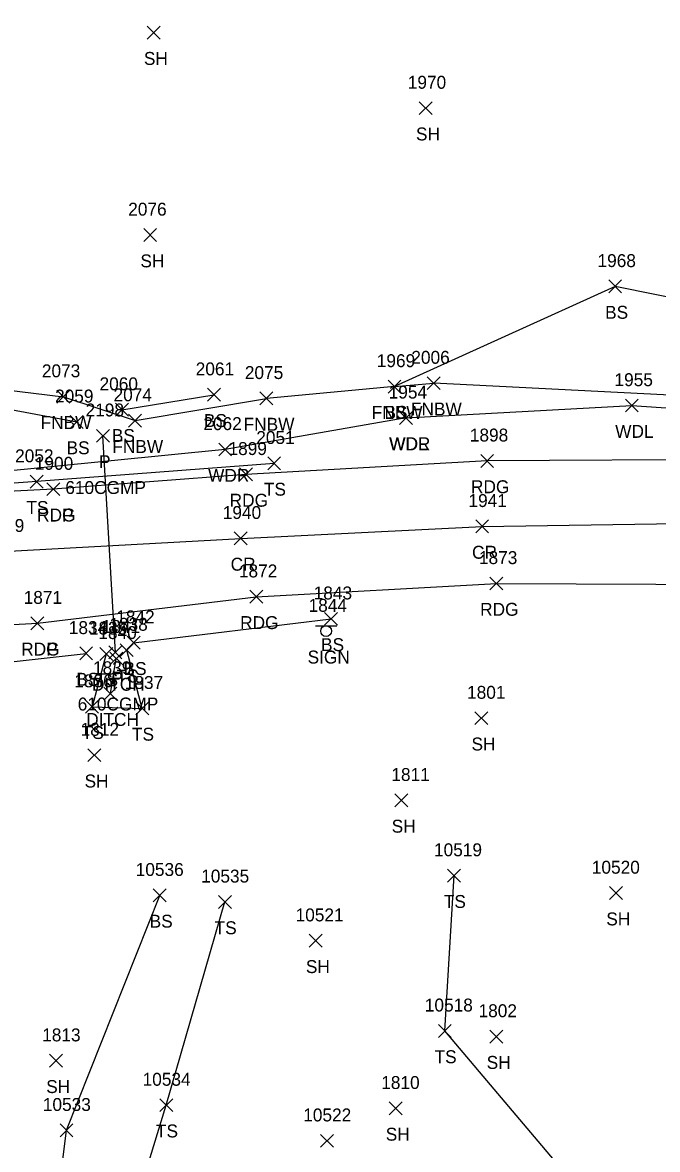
# Model space of a CAD drawing. Extents: x 1482574 to 1485769, y 580696 to 595649.
# Drawn here: x 1485016 to 1485114.3, y 582696.2 to 582870.6 of the extents above; entities that cross this region are included whole.
import ezdxf

# ---------------------------------------------------------------- set-up
doc = ezdxf.new("R2010")
doc.units = 0
for name, color, linetype in [('D_A', 7, 'Continuous'), ('D_C', 7, 'Continuous'), ('D_I', 7, 'Continuous'), ('D_TIC', 7, 'Continuous'), ('DCP', 7, 'Continuous'), ('DD', 7, 'Continuous'), ('L_A', 7, 'Continuous'), ('L_I', 7, 'Continuous'), ('L_TIC', 7, 'Continuous'), ('LAWA', 7, 'Continuous'), ('LELB', 7, 'Continuous'), ('LFNC', 7, 'Continuous'), ('P_A', 7, 'Continuous'), ('P_I', 7, 'Continuous'), ('P_TIC', 7, 'Continuous'), ('PET', 7, 'Continuous'), ('PEU', 7, 'Continuous'), ('PRC', 7, 'Continuous'), ('S_A', 7, 'Continuous'), ('S_I', 7, 'Continuous'), ('SSGN', 7, 'Continuous')]:
    doc.layers.add(name, color=color, linetype=linetype)

msp = doc.modelspace()

# ---------------------------------------------------------------- linework, layer by layer
at = {"layer": 'D_TIC'}
for points in [[(1485027.45, 582805.61), (1485029.45, 582807.61)], [(1485029.45, 582805.61), (1485027.45, 582807.61)], [(1485029.38, 582772.1), (1485031.38, 582774.1)], [(1485031.38, 582772.1), (1485029.38, 582774.1)], [(1485029.52, 582771.16), (1485031.52, 582773.15)], [(1485031.52, 582771.16), (1485029.52, 582773.15)], [(1485028.61, 582765.71), (1485030.61, 582767.71)], [(1485030.61, 582765.71), (1485028.61, 582767.71)]]:
    msp.add_lwpolyline(points, dxfattribs=at)
at = {"layer": 'DCP'}
msp.add_lwpolyline([(1485030.38, 582773.1), (1485028.45, 582806.61)], dxfattribs=at)
at = {"layer": 'DD'}
msp.add_lwpolyline([(1485029.61, 582766.71), (1485030.52, 582772.16)], dxfattribs=at)
at = {"layer": 'L_TIC'}
for points in [[(1485035.3, 582868.02), (1485037.3, 582870.02)], [(1485037.3, 582868.02), (1485035.3, 582870.02)], [(1485077.43, 582856.34), (1485079.43, 582858.33)], [(1485079.43, 582856.34), (1485077.43, 582858.33)], [(1485034.76, 582836.69), (1485036.76, 582838.69)], [(1485036.76, 582836.69), (1485034.76, 582838.69)], [(1485106.77, 582828.73), (1485108.77, 582830.73)], [(1485108.77, 582828.73), (1485106.77, 582830.73)], [(1485072.6, 582813.24), (1485074.6, 582815.24)], [(1485074.6, 582813.24), (1485072.6, 582815.24)], [(1485072.6, 582813.24), (1485074.6, 582815.24)], [(1485074.6, 582813.24), (1485072.6, 582815.24)], [(1485072.6, 582813.24), (1485074.6, 582815.24)], [(1485074.6, 582813.24), (1485072.6, 582815.24)], [(1485078.67, 582813.76), (1485080.67, 582815.76)], [(1485080.67, 582813.76), (1485078.67, 582815.76)], [(1485078.67, 582813.76), (1485080.67, 582815.76)], [(1485080.67, 582813.76), (1485078.67, 582815.76)], [(1485021.33, 582811.67), (1485023.33, 582813.67)], [(1485023.33, 582811.67), (1485021.33, 582813.67)], [(1485044.63, 582811.97), (1485046.63, 582813.97)], [(1485046.63, 582811.97), (1485044.63, 582813.97)], [(1485052.76, 582811.4), (1485054.76, 582813.4)], [(1485054.76, 582811.4), (1485052.76, 582813.4)], [(1485052.76, 582811.4), (1485054.76, 582813.4)], [(1485054.76, 582811.4), (1485052.76, 582813.4)], [(1485109.35, 582810.3), (1485111.35, 582812.3)], [(1485111.35, 582810.3), (1485109.35, 582812.3)], [(1485030.39, 582809.66), (1485032.39, 582811.66)], [(1485032.39, 582809.66), (1485030.39, 582811.66)], [(1485032.43, 582807.96), (1485034.43, 582809.96)], [(1485034.43, 582807.96), (1485032.43, 582809.96)], [(1485074.39, 582808.38), (1485076.39, 582810.38)], [(1485076.39, 582808.38), (1485074.39, 582810.38)], [(1485074.39, 582808.38), (1485076.39, 582810.38)], [(1485076.39, 582808.38), (1485074.39, 582810.38)], [(1485023.38, 582807.77), (1485025.38, 582809.76)], [(1485025.38, 582807.77), (1485023.38, 582809.76)], [(1485046.37, 582803.5), (1485048.37, 582805.5)], [(1485048.37, 582803.5), (1485046.37, 582805.5)], [(1485046.37, 582803.5), (1485048.37, 582805.5)], [(1485048.37, 582803.5), (1485046.37, 582805.5)], [(1485053.96, 582801.36), (1485055.96, 582803.35)], [(1485055.96, 582801.36), (1485053.96, 582803.35)], [(1485017.19, 582798.52), (1485019.19, 582800.52)], [(1485019.19, 582798.52), (1485017.19, 582800.52)], [(1485062.77, 582777.29), (1485064.77, 582779.29)], [(1485064.77, 582777.29), (1485062.77, 582779.29)], [(1485032.2, 582773.59), (1485034.2, 582775.59)], [(1485034.2, 582773.59), (1485032.2, 582775.59)], [(1485024.85, 582771.93), (1485026.85, 582773.93)], [(1485026.85, 582771.93), (1485024.85, 582773.93)], [(1485027.96, 582771.85), (1485029.96, 582773.85)], [(1485029.96, 582771.85), (1485027.96, 582773.85)], [(1485031.14, 582772.44), (1485033.14, 582774.44)], [(1485033.14, 582772.44), (1485031.14, 582774.44)], [(1485025.76, 582763.69), (1485027.76, 582765.69)], [(1485027.76, 582763.69), (1485025.76, 582765.69)], [(1485033.53, 582763.43), (1485035.53, 582765.42)], [(1485035.53, 582763.43), (1485033.53, 582765.42)], [(1485086.03, 582761.91), (1485088.03, 582763.91)], [(1485088.03, 582761.91), (1485086.03, 582763.91)], [(1485026.11, 582756.18), (1485028.11, 582758.18)], [(1485028.11, 582756.18), (1485026.11, 582758.18)], [(1485073.67, 582749.19), (1485075.67, 582751.19)], [(1485075.67, 582749.19), (1485073.67, 582751.19)], [(1485081.82, 582737.54), (1485083.82, 582739.54)], [(1485083.82, 582737.54), (1485081.82, 582739.54)], [(1485106.91, 582734.84), (1485108.91, 582736.84)], [(1485108.91, 582734.84), (1485106.91, 582736.84)], [(1485036.24, 582734.49), (1485038.24, 582736.49)], [(1485038.24, 582734.49), (1485036.24, 582736.49)], [(1485046.33, 582733.47), (1485048.33, 582735.47)], [(1485048.33, 582733.47), (1485046.33, 582735.47)], [(1485060.38, 582727.46), (1485062.38, 582729.46)], [(1485062.38, 582727.46), (1485060.38, 582729.46)], [(1485080.39, 582713.51), (1485082.39, 582715.51)], [(1485082.39, 582713.51), (1485080.39, 582715.51)], [(1485088.38, 582712.63), (1485090.38, 582714.63)], [(1485090.38, 582712.63), (1485088.38, 582714.63)], [(1485020.17, 582708.89), (1485022.17, 582710.89)], [(1485022.17, 582708.89), (1485020.17, 582710.89)], [(1485037.26, 582702.02), (1485039.26, 582704.02)], [(1485039.26, 582702.02), (1485037.26, 582704.02)], [(1485072.76, 582701.52), (1485074.76, 582703.52)], [(1485074.76, 582701.52), (1485072.76, 582703.52)], [(1485021.81, 582698.12), (1485023.81, 582700.12)], [(1485023.81, 582698.12), (1485021.81, 582700.12)], [(1485062.13, 582696.5), (1485064.13, 582698.5)], [(1485064.13, 582696.5), (1485062.13, 582698.5)]]:
    msp.add_lwpolyline(points, dxfattribs=at)
at = {"layer": 'LAWA'}
for points in [[(1485075.39, 582809.38), (1485110.35, 582811.3), (1485146.75, 582808.85), (1485183.43, 582808.82), (1485218.79, 582804.79), (1485255.78, 582803.08), (1485292.16, 582801.12), (1485330.42, 582801.88)], [(1485075.39, 582809.38), (1485047.37, 582804.5)], [(1485047.37, 582804.5), (1485011.48, 582800.91), (1484975.96, 582798.5), (1484965.81, 582806.28)]]:
    msp.add_lwpolyline(points, dxfattribs=at)
at = {"layer": 'LELB'}
for points in [[(1485329.37, 582819.73), (1485295.3, 582822.06), (1485260.25, 582812.32), (1485223.3, 582824.03), (1485182.19, 582825.55), (1485145.38, 582822.16), (1485107.77, 582829.73), (1485073.6, 582814.24)], [(1484929.72, 582800.96), (1484969.53, 582810.76), (1485001.42, 582813.08), (1485024.38, 582808.76)], [(1485031.39, 582810.66), (1485045.63, 582812.97)], [(1485054.96, 582802.35), (1485018.19, 582799.52), (1484981.42, 582796.87), (1484944.91, 582794.91), (1484935.73, 582794.31)], [(1485033.2, 582774.59), (1485063.77, 582778.29)], [(1485028.96, 582772.85), (1485026.76, 582764.69), (1485034.53, 582764.43), (1485032.14, 582773.44)], [(1485085.31, 582518.26), (1485063.77, 582549.84), (1485052.23, 582564.77), (1485030.99, 582593.06), (1485004.46, 582631.35), (1484973.55, 582672.67), (1484941.27, 582711.9), (1484936.52, 582741.2), (1484953.28, 582769.41), (1484998.79, 582769.93), (1485025.85, 582772.93)], [(1485212.98, 582682.58), (1485184.99, 582668.92), (1485144.53, 582654.46), (1485101.78, 582690.44), (1485081.39, 582714.51), (1485082.82, 582738.54)], [(1485224.74, 582639.78), (1485196.88, 582609.06), (1485143.67, 582605.47), (1485103.56, 582642.01), (1485078.62, 582649.11), (1485033.42, 582663.39), (1485020.51, 582680.76), (1485022.81, 582699.12), (1485037.24, 582735.49)], [(1485196.26, 582557.35), (1485170.58, 582541.88), (1485146.09, 582541.96), (1485091.26, 582599.09), (1485067.83, 582605.59), (1485054.19, 582632.75), (1485033.42, 582663.39), (1485031.39, 582680.59), (1485038.26, 582703.02), (1485047.33, 582734.47)]]:
    msp.add_lwpolyline(points, dxfattribs=at)
at = {"layer": 'LFNC'}
for points in [[(1485444.75, 582880.86), (1485445.39, 582846.22), (1485446.94, 582814.23), (1485447.63, 582798.73), (1485410.11, 582801.55), (1485371.33, 582804.04), (1485332.31, 582804.55), (1485297.48, 582804.12), (1485260.22, 582807.56), (1485224.34, 582807.64), (1485190.99, 582809.68), (1485155.77, 582811.06), (1485118.32, 582812.79), (1485079.67, 582814.76)], [(1484958.52, 582860.76), (1484968.5, 582814.28), (1485001.17, 582815.23), (1485022.33, 582812.67), (1485033.43, 582808.96), (1485053.76, 582812.4)], [(1485073.6, 582814.24), (1485053.76, 582812.4)], [(1485073.6, 582814.24), (1485079.67, 582814.76)]]:
    msp.add_lwpolyline(points, dxfattribs=at)
at = {"layer": 'P_TIC'}
for points in [[(1485086.95, 582801.73), (1485088.95, 582803.73)], [(1485088.95, 582801.73), (1485086.95, 582803.73)], [(1485049.59, 582799.64), (1485051.59, 582801.64)], [(1485051.59, 582799.64), (1485049.59, 582801.64)], [(1485019.76, 582797.35), (1485021.76, 582799.35)], [(1485021.76, 582797.35), (1485019.76, 582799.35)], [(1485019.76, 582797.35), (1485021.76, 582799.35)], [(1485021.76, 582797.35), (1485019.76, 582799.35)], [(1485086.17, 582791.59), (1485088.17, 582793.59)], [(1485088.17, 582791.59), (1485086.17, 582793.59)], [(1485048.78, 582789.74), (1485050.78, 582791.74)], [(1485050.78, 582789.74), (1485048.78, 582791.74)], [(1485088.37, 582782.76), (1485090.37, 582784.76)], [(1485090.37, 582782.76), (1485088.37, 582784.76)], [(1485051.2, 582780.7), (1485053.2, 582782.7)], [(1485053.2, 582780.7), (1485051.2, 582782.7)], [(1485017.3, 582776.6), (1485019.3, 582778.6)], [(1485019.3, 582776.6), (1485017.3, 582778.6)], [(1485017.3, 582776.6), (1485019.3, 582778.6)], [(1485019.3, 582776.6), (1485017.3, 582778.6)]]:
    msp.add_lwpolyline(points, dxfattribs=at)
at = {"layer": 'PET'}
for points in [[(1485020.76, 582798.35), (1484983.79, 582796.45), (1484947.43, 582794.05), (1484909.45, 582789.54), (1484886.56, 582787.25), (1484855.2, 582789.74), (1484821.26, 582801.82), (1484788.17, 582809.34)], [(1485094.13, 582501.71), (1485072.48, 582528.26), (1485049.9, 582557.04), (1485027.88, 582584.88), (1485004.89, 582614.03), (1484982.79, 582642.7), (1484959.77, 582672.37), (1484936.56, 582701.17), (1484925.33, 582718.24), (1484917.44, 582737.08), (1484915.91, 582746.65), (1484920.97, 582762.27), (1484930.57, 582771.02), (1484966.22, 582774.33), (1485007.94, 582777.05), (1485018.3, 582777.6)]]:
    msp.add_lwpolyline(points, dxfattribs=at)
at = {"layer": 'PEU'}
for points in [[(1485531.28, 582787.96), (1485495.65, 582789.28), (1485458.89, 582790.65), (1485422.36, 582792.38), (1485386.02, 582794.17), (1485349.57, 582796.05), (1485312.65, 582797.3), (1485275.33, 582798.44), (1485238.32, 582800.06), (1485201.72, 582801.6), (1485164.43, 582802.34), (1485126.62, 582802.94), (1485087.95, 582802.73), (1485050.59, 582800.64), (1485020.76, 582798.35)], [(1485018.3, 582777.6), (1485052.2, 582781.7), (1485089.37, 582783.76), (1485126.42, 582783.6), (1485162.71, 582782.66), (1485198.5, 582781.38), (1485234.38, 582780.55), (1485272.35, 582779.26), (1485309.37, 582777.97), (1485344.98, 582776.95), (1485382.23, 582774.94), (1485419.2, 582772.87), (1485456.31, 582771.9), (1485493.57, 582770.65), (1485529.76, 582768.73)]]:
    msp.add_lwpolyline(points, dxfattribs=at)
at = {"layer": 'PRC'}
msp.add_lwpolyline([(1484877.81, 582769.15), (1484904.87, 582776.15), (1484940.53, 582783.33), (1484976.16, 582785.88), (1485013.02, 582788.73), (1485049.78, 582790.74), (1485087.17, 582792.59), (1485124.29, 582793.12), (1485161.85, 582792.55), (1485199.37, 582792.01), (1485237.21, 582790.32), (1485276.4, 582789.73), (1485314.01, 582787.97), (1485351.61, 582786.54), (1485389.46, 582784.69), (1485427.82, 582782.64), (1485465.75, 582781.68), (1485504.6, 582780.33), (1485530.49, 582779.29)], dxfattribs=at)
at = {"layer": 'SSGN'}
for p, q in [((1485061.35, 582777.22), (1485064.68, 582777.22)), ((1485063, 582776.39), (1485063, 582776.39))]:
    msp.add_line(p, q, dxfattribs=at)
msp.add_circle((1485063, 582776.39), 0.833, dxfattribs=at)

# ---------------------------------------------------------------- texts
at = {"layer": 'D_A'}
for s, p in [('P', (1485027.83, 582801.61)), ('P', (1485029.75, 582768.1)), ('DITCH', (1485026.75, 582767.16)), ('DITCH', (1485025.85, 582761.71))]:
    msp.add_text(s, height=2, dxfattribs=at).set_placement(p)
at = {"layer": 'D_C'}
for p in [(1485022.62, 582797.61), (1485024.54, 582764.1)]:
    msp.add_text('610CGMP', height=2, dxfattribs=at).set_placement(p)
at = {"layer": 'D_I'}
for s, p in [('2198', (1485025.76, 582809.61)), ('1840', (1485027.74, 582775.16)), ('1841', (1485028.25, 582776.1)), ('1839', (1485026.91, 582769.71))]:
    msp.add_text(s, height=2, dxfattribs=at).set_placement(p)
at = {"layer": 'L_A'}
for s, p in [('SH', (1485034.79, 582864.02)), ('SH', (1485076.92, 582852.33)), ('SH', (1485034.25, 582832.69)), ('BS', (1485106.21, 582824.73)), ('FNBW', (1485076.14, 582809.76)), ('FNBW', (1485076.14, 582809.76)), ('BS', (1485044.07, 582807.97)), ('FNBW', (1485070.07, 582809.24)), ('FNBW', (1485070.07, 582809.24)), ('BS', (1485072.04, 582809.24)), ('FNBW', (1485018.8, 582807.67)), ('FNBW', (1485050.23, 582807.4)), ('FNBW', (1485050.23, 582807.4)), ('WDL', (1485107.77, 582806.3)), ('BS', (1485029.83, 582805.66)), ('BS', (1485022.82, 582803.76)), ('FNBW', (1485029.9, 582803.96)), ('WDR', (1485072.75, 582804.38)), ('WDL', (1485072.8, 582804.38)), ('WDR', (1485044.73, 582799.5)), ('WDR', (1485044.73, 582799.5)), ('TS', (1485053.37, 582797.35)), ('TS', (1485016.6, 582794.52)), ('BS', (1485062.22, 582773.29)), ('BS', (1485031.64, 582769.59)), ('BS', (1485024.29, 582767.93)), ('TS', (1485027.37, 582767.85)), ('TS', (1485030.54, 582768.44)), ('TS', (1485025.17, 582759.69)), ('TS', (1485032.94, 582759.43)), ('SH', (1485085.52, 582757.91)), ('SH', (1485025.6, 582752.18)), ('SH', (1485073.16, 582745.19)), ('TS', (1485081.23, 582733.54)), ('BS', (1485035.68, 582730.49)), ('TS', (1485045.74, 582729.47)), ('SH', (1485106.39, 582730.84)), ('SH', (1485059.87, 582723.46)), ('TS', (1485079.8, 582709.51)), ('SH', (1485087.87, 582708.63)), ('SH', (1485019.66, 582704.89)), ('TS', (1485036.66, 582698.02)), ('SH', (1485072.24, 582697.52))]:
    msp.add_text(s, height=2, dxfattribs=at).set_placement(p)
at = {"layer": 'L_I'}
for s, p in [('1970', (1485075.65, 582860.33)), ('2076', (1485032.36, 582840.69)), ('1968', (1485105.03, 582832.73)), ('1969', (1485070.85, 582817.24)), ('1969', (1485070.85, 582817.24)), ('1969', (1485070.85, 582817.24)), ('2006', (1485076.2, 582817.76)), ('2006', (1485076.2, 582817.76)), ('2073', (1485018.99, 582815.67)), ('2061', (1485042.81, 582815.97)), ('2075', (1485050.42, 582815.4)), ('2075', (1485050.42, 582815.4)), ('2060', (1485027.92, 582813.66)), ('1955', (1485107.66, 582814.3)), ('2059', (1485021.03, 582811.77)), ('2074', (1485030.09, 582811.96)), ('1954', (1485072.69, 582812.38)), ('1954', (1485072.69, 582812.38)), ('2062', (1485043.99, 582807.5)), ('2062', (1485043.99, 582807.5)), ('2051', (1485052.19, 582805.35)), ('2052', (1485014.85, 582802.52)), ('1843', (1485061.08, 582781.29)), ('1842', (1485030.51, 582777.59)), ('1834', (1485023.16, 582775.93)), ('1835', (1485026.27, 582775.85)), ('1838', (1485029.44, 582776.44)), ('1836', (1485024.01, 582767.69)), ('1837', (1485031.83, 582767.43)), ('1801', (1485084.83, 582765.91)), ('1812', (1485024.98, 582760.18)), ('1811', (1485073.11, 582753.19)), ('10519', (1485079.71, 582741.54)), ('10536', (1485033.52, 582738.49)), ('10520', (1485104.15, 582738.84)), ('10535', (1485043.66, 582737.47)), ('10521', (1485058.28, 582731.46)), ('10518', (1485078.29, 582717.51)), ('1802', (1485086.61, 582716.63)), ('1813', (1485019.04, 582712.89)), ('10534', (1485034.59, 582706.02)), ('1810', (1485071.54, 582705.52)), ('10533', (1485019.14, 582702.12)), ('10522', (1485059.46, 582700.5))]:
    msp.add_text(s, height=2, dxfattribs=at).set_placement(p)
at = {"layer": 'P_A'}
for s, p in [('RDG', (1485085.44, 582797.73)), ('RDG', (1485048.07, 582795.64)), ('RDG', (1485018.25, 582793.35)), ('RDP', (1485018.25, 582793.35)), ('CR', (1485085.6, 582787.59)), ('CR', (1485048.22, 582785.74)), ('RDG', (1485086.85, 582778.76)), ('RDG', (1485049.69, 582776.7)), ('RDG', (1485015.79, 582772.6)), ('RDP', (1485015.79, 582772.6))]:
    msp.add_text(s, height=2, dxfattribs=at).set_placement(p)
at = {"layer": 'P_I'}
for s, p in [('1898', (1485085.26, 582805.73)), ('1899', (1485047.89, 582803.64)), ('1900', (1485017.9, 582801.35)), ('1900', (1485017.9, 582801.35)), ('1941', (1485085.05, 582795.59)), ('1940', (1485047, 582793.74)), ('1939', (1485010.32, 582791.73)), ('1873', (1485086.67, 582786.76)), ('1872', (1485049.5, 582784.7)), ('1871', (1485016.17, 582780.6)), ('1871', (1485016.17, 582780.6))]:
    msp.add_text(s, height=2, dxfattribs=at).set_placement(p)
at = {"layer": 'S_A'}
msp.add_text('SIGN', height=2, dxfattribs=at).set_placement((1485060.14, 582771.37))
at = {"layer": 'S_I'}
msp.add_text('1844', height=2, dxfattribs=at).set_placement((1485060.29, 582779.37))

doc.saveas('drawing.dxf')
